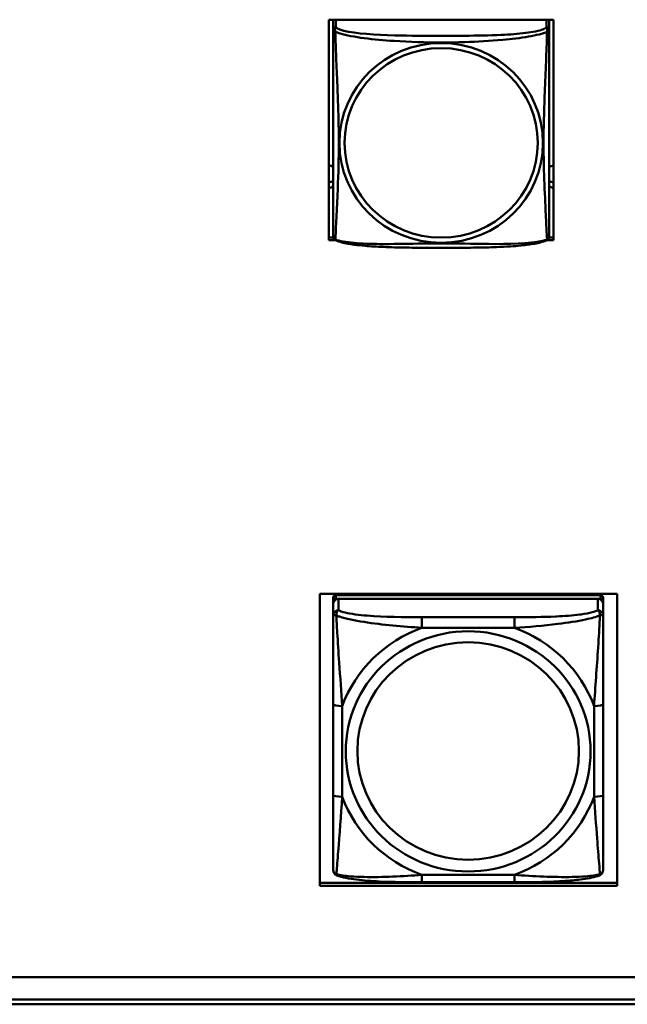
# Model space of a CAD drawing. Header units: inches. Extents: x 0.8 to 75.7, y -7.8 to 49.3.
# Tile 285 of 339: x 62.7 to 64.1, y 16.5 to 18.6. Entities that reach past the tile are written whole.
import ezdxf

# ---------------------------------------------------------------- set-up
doc = ezdxf.new("R2010")
doc.units = ezdxf.units.IN
doc.header["$MEASUREMENT"] = 0
doc.layers.add('Visible Edges(ROSSANSI)', color=7, linetype='Continuous', lineweight=50)
doc.layers.add('Visible Tangent Edges(ROSSANSI)', color=7, linetype='Continuous', lineweight=50)

msp = doc.modelspace()

# ---------------------------------------------------------------- linework, layer by layer
at = {"layer": 'Visible Edges(ROSSANSI)'}
for p, q in [((63.4258, 18.1244), (63.4258, 18.6069)), ((63.4258, 18.6069), (63.9173, 18.6069)), ((63.4354, 18.6034), (63.4354, 18.5858)), ((63.9078, 18.5858), (63.9078, 18.6034)), ((63.9173, 18.6069), (63.9173, 18.1244)), ((63.4258, 18.1304), (63.4356, 18.1304)), ((63.9076, 18.1304), (63.9173, 18.1304)), ((63.4403, 18.1244), (63.4258, 18.1244)), ((63.9173, 18.1244), (63.903, 18.1244)), ((63.4063, 16.711), (63.4063, 17.3498)), ((63.4063, 17.3498), (64.0568, 17.3498)), ((63.4353, 17.3415), (63.4353, 17.3333)), ((63.4353, 17.3275), (63.4353, 17.3333)), ((64.02, 17.3473), (63.4412, 17.3473)), ((63.4412, 17.3391), (64.02, 17.3391)), ((64.0141, 17.3391), (63.4471, 17.3391)), ((64.0259, 17.3333), (64.0259, 17.3415)), ((64.0259, 17.3333), (64.0259, 17.3275)), ((64.0568, 17.3498), (64.0568, 16.711)), ((63.4353, 17.3275), (63.4353, 17.3026)), ((64.0023, 17.3097), (64.0023, 17.3097)), ((64.0062, 17.3109), (64.0062, 17.3109)), ((64.0259, 17.3026), (64.0259, 17.3275)), ((63.455, 17.2984), (63.455, 17.2984)), ((63.4642, 17.2959), (63.4642, 17.296)), ((63.4353, 17.1081), (63.4353, 16.9095)), ((64.0259, 16.9095), (64.0259, 17.1081)), ((63.4442, 16.7593), (63.4442, 16.7593)), ((63.4063, 16.7171), (64.0568, 16.7171)), ((64.0568, 16.711), (63.4063, 16.711)), ((63.8318, 16.7186), (63.6295, 16.7186)), ((56.4153, 16.5107), (69.0852, 16.5107)), ((69.1231, 16.462), (56.4653, 16.462)), ((69.1231, 16.4514), (56.4653, 16.4514))]:
    msp.add_line(p, q, dxfattribs=at)
for centre, start, end in [((63.4492, 18.1328), 180, 189.1496), ((63.894, 18.1328), 350.8504, 360)]:
    msp.add_arc(centre, 0.0138, start, end, dxfattribs=at)
for centre, major_axis, start_param, end_param in [((63.4413, 18.6034), (-0.00591, 0), 5.642954, 6.283185), ((63.9019, 18.6034), (0.00591, 0), 0, 0.640231), ((63.4219, 18.2632), (0.0255, 0), 1.012755, 1.416686), ((63.9219, 18.2632), (0.0255, 0), 1.751769, 2.154575), ((63.4219, 18.2752), (0.0255, 0), 4.866499, 5.27043), ((63.4219, 18.2632), (-0.0255, 0), 1.724906, 2.128837), ((63.9219, 18.2752), (0.0255, 0), 4.12861, 4.531416), ((63.9219, 18.2632), (-0.0255, 0), 0.987017, 1.389823), ((63.4412, 17.3415), (-0.00591, 0), 4.712389, 6.283185), ((63.4412, 17.3333), (-0.00591, 0), 4.712389, 6.283185), ((63.4471, 17.3275), (-0.0118, 0), 4.712389, 6.283185), ((64.0141, 17.3275), (0.0118, 0), 0, 1.570796), ((64.02, 17.3415), (0.00591, 0), 0, 1.570796), ((64.02, 17.3333), (0.00591, 0), 0, 1.570796), ((63.4471, 17.3026), (-0.0118, 0), 4.712389, 6.283185), ((64.0141, 17.3026), (0.0118, 0), 0, 1.570796), ((64.02, 16.7651), (0.00591, 0), 6.266929, 6.283185)]:
    msp.add_ellipse(centre, major_axis=major_axis, ratio=0.981793, start_param=start_param, end_param=end_param, dxfattribs=at)
for points, knots in [([(63.4354, 18.5858), (63.4354, 18.5832), (63.4354, 18.5786), (63.4354, 18.5725), (63.4354, 18.5612), (63.4354, 18.5448), (63.4354, 18.527), (63.4354, 18.5091), (63.4354, 18.4899), (63.4354, 18.4708), (63.4354, 18.4436), (63.4354, 18.4164), (63.4354, 18.3897), (63.4354, 18.373), (63.4354, 18.3563), (63.4354, 18.3397), (63.4354, 18.3065), (63.4354, 18.2733), (63.4354, 18.241), (63.4354, 18.2009), (63.4354, 18.1605), (63.4354, 18.1418), (63.4354, 18.1361), (63.4354, 18.1329), (63.4354, 18.1328)], [0.325731, 0.325731, 0.325731, 0.325731, 0.404774, 0.404774, 0.404774, 0.550532, 0.550532, 0.550532, 0.69629, 0.69629, 0.69629, 0.902598, 0.902598, 0.902598, 1.03154, 1.03154, 1.03154, 1.289425, 1.289425, 1.289425, 1.610774, 1.610774, 1.610774, 1.710218, 1.710218, 1.710218, 1.710218]), ([(63.9078, 18.1328), (63.9078, 18.1328), (63.9078, 18.1337), (63.9078, 18.1354), (63.9078, 18.14), (63.9078, 18.151), (63.9078, 18.1648), (63.9078, 18.1786), (63.9078, 18.1952), (63.9078, 18.2126), (63.9078, 18.2372), (63.9078, 18.2636), (63.9078, 18.29), (63.9078, 18.3065), (63.9078, 18.3231), (63.9078, 18.3397), (63.9078, 18.3729), (63.9078, 18.4062), (63.9078, 18.4402), (63.9078, 18.4825), (63.9078, 18.5283), (63.9078, 18.5599), (63.9078, 18.5723), (63.9078, 18.5817), (63.9078, 18.5858)], [0.352862, 0.352862, 0.352862, 0.352862, 0.404774, 0.404774, 0.404774, 0.550532, 0.550532, 0.550532, 0.69629, 0.69629, 0.69629, 0.902598, 0.902598, 0.902598, 1.03154, 1.03154, 1.03154, 1.289425, 1.289425, 1.289425, 1.610774, 1.610774, 1.610774, 1.73735, 1.73735, 1.73735, 1.73735]), ([(63.4396, 18.1247), (63.439, 18.125), (63.4385, 18.1254), (63.4376, 18.1262), (63.4372, 18.1266), (63.4366, 18.1275), (63.4364, 18.128), (63.436, 18.1288), (63.4359, 18.1292), (63.4357, 18.13), (63.4356, 18.1303), (63.4356, 18.1306)], [0.02273771, 0.02273771, 0.02273771, 0.02273771, 0.02954865, 0.02954865, 0.03635958, 0.03635958, 0.04317052, 0.04317052, 0.04998146, 0.04998146, 0.0567924, 0.0567924, 0.0567924, 0.0567924]), ([(63.9036, 18.1247), (63.9042, 18.125), (63.9047, 18.1254), (63.9056, 18.1262), (63.906, 18.1266), (63.9066, 18.1275), (63.9068, 18.128), (63.9072, 18.1288), (63.9073, 18.1292), (63.9075, 18.13), (63.9076, 18.1303), (63.9077, 18.1306)], [0.02273771, 0.02273771, 0.02273771, 0.02273771, 0.02954865, 0.02954865, 0.03635958, 0.03635958, 0.04317052, 0.04317052, 0.04998146, 0.04998146, 0.0567924, 0.0567924, 0.0567924, 0.0567924]), ([(63.9036, 18.1247), (63.9003, 18.1229), (63.8967, 18.1216), (63.8887, 18.1192), (63.8843, 18.1182), (63.8748, 18.1163), (63.8698, 18.1155), (63.8586, 18.1139), (63.8524, 18.1131), (63.8385, 18.1118), (63.8308, 18.1111), (63.813, 18.1099), (63.8028, 18.1094), (63.7779, 18.1085), (63.7631, 18.1082), (63.7315, 18.1077), (63.7144, 18.1076), (63.6804, 18.1075), (63.6634, 18.1075), (63.6294, 18.1076), (63.6124, 18.1077), (63.5784, 18.1082), (63.5612, 18.1086), (63.531, 18.1099), (63.5179, 18.1107), (63.4969, 18.1125), (63.4888, 18.1133), (63.4752, 18.1152), (63.4695, 18.1161), (63.4595, 18.1181), (63.455, 18.1191), (63.4468, 18.1215), (63.4431, 18.1229), (63.4396, 18.1247)], [-1.678204, -1.678204, -1.678204, -1.678204, -1.629815, -1.629815, -1.580861, -1.580861, -1.532583, -1.532583, -1.479316, -1.479316, -1.416961, -1.416961, -1.337799, -1.337799, -1.226353, -1.226353, -1.09702, -1.09702, -0.967687, -0.967687, -0.838354, -0.838354, -0.709022, -0.709022, -0.60577, -0.60577, -0.53827, -0.53827, -0.483941, -0.483941, -0.435529, -0.435529, -0.384876, -0.384876, -0.384876, -0.384876]), ([(63.4353, 17.3026), (63.4353, 17.2983), (63.4353, 17.2926), (63.4353, 17.278), (63.4353, 17.2682), (63.4353, 17.2566), (63.4353, 17.2553), (63.4353, 17.2372), (63.4353, 17.2188), (63.4353, 17.2), (63.4353, 17.1994), (63.4353, 17.1699), (63.4353, 17.1407), (63.4353, 17.1109), (63.4353, 17.1095), (63.4353, 17.1081)], [-0.7968224, -0.7968224, -0.7968224, -0.7968224, -0.7287133, -0.7287133, -0.6427939, -0.6427939, -0.6315991, -0.6315991, -0.4929047, -0.4929047, -0.4883473, -0.4883473, -0.2676382, -0.2676382, -0.2569517, -0.2569517, -0.2569517, -0.2569517]), ([(64.0259, 17.1081), (64.0259, 17.1479), (64.0259, 17.21), (64.0259, 17.278), (64.0259, 17.2977), (64.0259, 17.3026)], [0.2569537, 0.2569537, 0.2569537, 0.2569537, 0.5651984, 0.7193207, 0.7963818, 0.7963818, 0.7963818, 0.7963818]), ([(63.4353, 16.9095), (63.4353, 16.8698), (63.4353, 16.8089), (63.4353, 16.7565), (63.4353, 16.7471), (63.4353, 16.746)], [0.2569537, 0.2569537, 0.2569537, 0.2569537, 0.5651984, 0.7193207, 0.7963818, 0.7963818, 0.7963818, 0.7963818]), ([(64.0259, 16.746), (64.0259, 16.747), (64.0259, 16.7496), (64.0259, 16.758), (64.0259, 16.7647), (64.0259, 16.7734), (64.0259, 16.7745), (64.0259, 16.7884), (64.0259, 16.8042), (64.0259, 16.8211), (64.0259, 16.8217), (64.0259, 16.8484), (64.0259, 16.877), (64.0259, 16.9068), (64.0259, 16.9081), (64.0259, 16.9095)], [-0.7968224, -0.7968224, -0.7968224, -0.7968224, -0.7287133, -0.7287133, -0.6427909, -0.6427909, -0.6315991, -0.6315991, -0.4929047, -0.4929047, -0.4883469, -0.4883469, -0.2676382, -0.2676382, -0.2569517, -0.2569517, -0.2569517, -0.2569517]), ([(63.4434, 16.7337), (63.4421, 16.7342), (63.4409, 16.7349), (63.4388, 16.7367), (63.4379, 16.7379), (63.4365, 16.7403), (63.436, 16.7416), (63.4354, 16.7439), (63.4353, 16.745), (63.4353, 16.746)], [0, 0, 0, 0, 0.01151434, 0.01151434, 0.02370281, 0.02370281, 0.03648022, 0.03648022, 0.0488243, 0.0488243, 0.0488243, 0.0488243]), ([(63.6295, 16.7186), (63.5983, 16.7186), (63.5666, 16.7189), (63.5192, 16.7212), (63.5022, 16.7225), (63.4785, 16.7254), (63.4705, 16.7266), (63.4558, 16.7296), (63.4492, 16.7313), (63.4434, 16.7337)], [0, 0, 0, 0, 0.237469, 0.237469, 0.3730248, 0.3730248, 0.4489118, 0.4489118, 0.5288553, 0.5288553, 0.5288553, 0.5288553]), ([(64.0178, 16.7337), (64.008, 16.7297), (63.9956, 16.7272), (63.9694, 16.7236), (63.9564, 16.7224), (63.9267, 16.7203), (63.9096, 16.7196), (63.8723, 16.7187), (63.852, 16.7186), (63.8318, 16.7186)], [0, 0, 0, 0, 0.1343636, 0.1343636, 0.2428485, 0.2428485, 0.3744955, 0.3744955, 0.5288413, 0.5288413, 0.5288413, 0.5288413]), ([(64.0259, 16.746), (64.0259, 16.7451), (64.0258, 16.7441), (64.0254, 16.7423), (64.0251, 16.7414), (64.0242, 16.7391), (64.0232, 16.7377), (64.0211, 16.7355), (64.0198, 16.7346), (64.0183, 16.7339), (64.0181, 16.7338), (64.0178, 16.7337)], [0, 0, 0, 0, 0.01112428, 0.01112428, 0.02021972, 0.02021972, 0.03420978, 0.03420978, 0.04682302, 0.04682302, 0.04883046, 0.04883046, 0.04883046, 0.04883046])]:
    msp.add_open_spline(points, degree=3, knots=knots, dxfattribs=at)
for points in [[(63.4434, 16.7337), (63.4434, 16.7337), (63.4434, 16.7337), (63.4434, 16.7337)], [(64.0178, 16.7337), (64.0178, 16.7337), (64.0178, 16.7337), (64.0178, 16.7337)]]:
    msp.add_open_spline(points, degree=3, dxfattribs=at)
at = {"layer": 'Visible Tangent Edges(ROSSANSI)'}
for p, q in [((63.4413, 18.5916), (63.4413, 18.6069)), ((63.9019, 18.6069), (63.9019, 18.5916)), ((63.4412, 17.3391), (63.4412, 17.3473)), ((63.4471, 17.3142), (63.4471, 17.3391)), ((64.0141, 17.3391), (64.0141, 17.3142)), ((64.02, 17.3473), (64.02, 17.3391)), ((63.6295, 17.2987), (63.6295, 17.2757)), ((63.8318, 17.2987), (63.6295, 17.2987)), ((63.8318, 17.2987), (63.8318, 17.2757)), ((63.6295, 17.2757), (63.8318, 17.2757)), ((63.455, 16.9058), (63.455, 17.1044)), ((64.0062, 17.1044), (64.0062, 16.9058)), ((63.8318, 16.7345), (63.6295, 16.7345)), ((63.6295, 16.7186), (63.6295, 16.7345)), ((63.8318, 16.7186), (63.8318, 16.7345))]:
    msp.add_line(p, q, dxfattribs=at)
for centre, major_axis, ratio, start_param, end_param in [((63.4413, 18.5858), (-0.00591, 0), 0.981793, 4.712389, 6.283185), ((63.9019, 18.5858), (0.00591, 0), 0.981793, 0, 1.570796), ((63.7306, 17.0051), (-0.2936, 0), 0.981793, 5.064156, 5.931419), ((63.7306, 17.0051), (0.2936, 0), 0.981793, 0.351767, 1.21903), ((63.455, 17.1081), (-0.0197, 0), 0.189952, 0, 1.570796), ((64.0062, 17.1081), (0.0197, 0), 0.189952, 4.712389, 6.283185), ((63.455, 16.9095), (-0.0197, 0), 0.189952, 0, 1.570796), ((63.7306, 17.0051), (-0.2936, 0), 0.981793, 0.351767, 1.21903), ((63.7306, 17.0051), (0.2936, 0), 0.981793, 5.064156, 5.931419), ((64.0062, 16.9095), (0.0197, 0), 0.189952, 4.712389, 6.283185)]:
    msp.add_ellipse(centre, major_axis=major_axis, ratio=ratio, start_param=start_param, end_param=end_param, dxfattribs=at)
for centre, major_axis in [((63.6716, 18.3371), (-0.2227, 0)), ((63.6716, 18.3373), (-0.2113, 0)), ((63.7306, 17.0051), (-0.2678, 0)), ((63.7306, 17.0059), (-0.2424, 0))]:
    msp.add_ellipse(centre, major_axis=major_axis, ratio=0.981793, dxfattribs=at)
for points, knots in [([(63.4354, 18.5858), (63.4354, 18.5855), (63.4354, 18.5852), (63.4354, 18.5848), (63.4355, 18.5846), (63.4356, 18.5843), (63.4357, 18.5842), (63.4359, 18.584), (63.4359, 18.5839), (63.4361, 18.5836), (63.4363, 18.5835), (63.4369, 18.5829), (63.4374, 18.5825), (63.4385, 18.5816), (63.4392, 18.5811), (63.4399, 18.5805)], [-0.0844808, -0.0844808, -0.0844808, -0.0844808, -0.06943799, -0.06943799, -0.05587828, -0.05587828, -0.04740346, -0.04740346, -0.04210669, -0.04210669, -0.03151317, -0.03151317, -0.01456352, -0.01456352, 0.00026741, 0.00026741, 0.00026741, 0.00026741]), ([(63.4399, 18.5805), (63.4397, 18.5816), (63.4396, 18.5826), (63.4395, 18.5846), (63.4396, 18.5855), (63.4398, 18.5868), (63.4399, 18.5873), (63.44, 18.5879), (63.4401, 18.5881), (63.4402, 18.5886), (63.4403, 18.5889), (63.4406, 18.5896), (63.4408, 18.59), (63.4411, 18.5908), (63.4412, 18.5912), (63.4413, 18.5916)], [-0.00026741, -0.00026741, -0.00026741, -0.00026741, 0.01456352, 0.01456352, 0.03151317, 0.03151317, 0.04210669, 0.04210669, 0.04740346, 0.04740346, 0.05587828, 0.05587828, 0.06943799, 0.06943799, 0.0844808, 0.0844808, 0.0844808, 0.0844808]), ([(63.9019, 18.5916), (63.9013, 18.5896), (63.8986, 18.5876), (63.8942, 18.5858), (63.8861, 18.5825), (63.8722, 18.5798), (63.8561, 18.5778), (63.8399, 18.5758), (63.8217, 18.5745), (63.8031, 18.5736), (63.7767, 18.5724), (63.7494, 18.572), (63.7224, 18.5718), (63.7055, 18.5716), (63.6885, 18.5716), (63.6716, 18.5716), (63.6378, 18.5716), (63.6039, 18.5717), (63.5702, 18.5725), (63.5282, 18.5736), (63.4843, 18.5763), (63.4587, 18.5828), (63.4486, 18.5853), (63.4422, 18.5884), (63.4413, 18.5916)], [0.325731, 0.325731, 0.325731, 0.325731, 0.404774, 0.404774, 0.404774, 0.550532, 0.550532, 0.550532, 0.69629, 0.69629, 0.69629, 0.902598, 0.902598, 0.902598, 1.03154, 1.03154, 1.03154, 1.289425, 1.289425, 1.289425, 1.610774, 1.610774, 1.610774, 1.73735, 1.73735, 1.73735, 1.73735]), ([(63.9019, 18.5916), (63.902, 18.5912), (63.9021, 18.5908), (63.9024, 18.59), (63.9026, 18.5896), (63.9029, 18.5889), (63.903, 18.5886), (63.9031, 18.5881), (63.9032, 18.5879), (63.9034, 18.5873), (63.9035, 18.5868), (63.9036, 18.5855), (63.9037, 18.5846), (63.9036, 18.5826), (63.9035, 18.5816), (63.9033, 18.5805)], [-0.0844808, -0.0844808, -0.0844808, -0.0844808, -0.06943799, -0.06943799, -0.05587828, -0.05587828, -0.04740346, -0.04740346, -0.04210669, -0.04210669, -0.03151317, -0.03151317, -0.01456352, -0.01456352, 0.00026741, 0.00026741, 0.00026741, 0.00026741]), ([(63.9033, 18.5805), (63.9041, 18.5811), (63.9047, 18.5816), (63.9058, 18.5825), (63.9063, 18.5829), (63.9069, 18.5835), (63.9071, 18.5836), (63.9073, 18.5839), (63.9074, 18.584), (63.9075, 18.5842), (63.9076, 18.5843), (63.9077, 18.5846), (63.9078, 18.5848), (63.9078, 18.5852), (63.9078, 18.5855), (63.9078, 18.5858)], [-0.00026741, -0.00026741, -0.00026741, -0.00026741, 0.01456352, 0.01456352, 0.03151317, 0.03151317, 0.04210669, 0.04210669, 0.04740346, 0.04740346, 0.05587828, 0.05587828, 0.06943799, 0.06943799, 0.0844808, 0.0844808, 0.0844808, 0.0844808]), ([(63.4399, 18.1256), (63.44, 18.1272), (63.4402, 18.1295), (63.4403, 18.1323), (63.4414, 18.1522), (63.4435, 18.1953), (63.4453, 18.2368), (63.4466, 18.2701), (63.4476, 18.3036), (63.4476, 18.3371), (63.4476, 18.3538), (63.4474, 18.3706), (63.447, 18.3876), (63.4463, 18.4148), (63.4451, 18.4429), (63.444, 18.4714), (63.4431, 18.4916), (63.4423, 18.5121), (63.4416, 18.5313), (63.4409, 18.5504), (63.4403, 18.5681), (63.4399, 18.5805)], [-1.657319, -1.657319, -1.657319, -1.657319, -1.610774, -1.610774, -1.610774, -1.289425, -1.289425, -1.289425, -1.03154, -1.03154, -1.03154, -0.902598, -0.902598, -0.902598, -0.69629, -0.69629, -0.69629, -0.550532, -0.550532, -0.550532, -0.405761, -0.405761, -0.405761, -0.405761]), ([(63.4399, 18.5805), (63.4428, 18.5792), (63.4463, 18.5779), (63.4503, 18.5767), (63.4779, 18.5684), (63.5249, 18.5632), (63.5684, 18.5604), (63.6033, 18.558), (63.6375, 18.557), (63.6716, 18.557), (63.6886, 18.557), (63.7057, 18.5573), (63.7229, 18.5578), (63.7504, 18.5587), (63.7785, 18.5603), (63.8062, 18.5628), (63.8257, 18.5646), (63.8451, 18.5669), (63.8623, 18.5699), (63.8795, 18.5728), (63.8945, 18.5765), (63.9033, 18.5805)], [-1.657319, -1.657319, -1.657319, -1.657319, -1.610774, -1.610774, -1.610774, -1.289425, -1.289425, -1.289425, -1.03154, -1.03154, -1.03154, -0.902598, -0.902598, -0.902598, -0.69629, -0.69629, -0.69629, -0.550532, -0.550532, -0.550532, -0.405761, -0.405761, -0.405761, -0.405761]), ([(63.9033, 18.5805), (63.9032, 18.5765), (63.903, 18.572), (63.9029, 18.567), (63.9018, 18.5326), (63.8997, 18.4834), (63.898, 18.4394), (63.8966, 18.4042), (63.8956, 18.3705), (63.8956, 18.3371), (63.8956, 18.3204), (63.8958, 18.3037), (63.8963, 18.2869), (63.8969, 18.2602), (63.8981, 18.233), (63.8993, 18.2072), (63.9001, 18.189), (63.9009, 18.1715), (63.9016, 18.1568), (63.9024, 18.1422), (63.9029, 18.1305), (63.9033, 18.1256)], [-1.657319, -1.657319, -1.657319, -1.657319, -1.610774, -1.610774, -1.610774, -1.289425, -1.289425, -1.289425, -1.03154, -1.03154, -1.03154, -0.902598, -0.902598, -0.902598, -0.69629, -0.69629, -0.69629, -0.550532, -0.550532, -0.550532, -0.405761, -0.405761, -0.405761, -0.405761]), ([(63.4399, 18.1256), (63.4392, 18.1257), (63.4385, 18.126), (63.4374, 18.1268), (63.4369, 18.1273), (63.4363, 18.1282), (63.4361, 18.1286), (63.4359, 18.1292), (63.4359, 18.1294), (63.4357, 18.1299), (63.4356, 18.1302), (63.4356, 18.1305), (63.4356, 18.1306), (63.4356, 18.1306)], [-0.00026741, -0.00026741, -0.00026741, -0.00026741, 0.01456352, 0.01456352, 0.03151317, 0.03151317, 0.04210669, 0.04210669, 0.04740346, 0.04740346, 0.05587828, 0.05587828, 0.0567924, 0.0567924, 0.0567924, 0.0567924]), ([(63.9077, 18.1306), (63.9076, 18.1306), (63.9076, 18.1305), (63.9076, 18.1302), (63.9075, 18.1299), (63.9074, 18.1294), (63.9073, 18.1292), (63.9071, 18.1286), (63.9069, 18.1282), (63.9063, 18.1273), (63.9058, 18.1268), (63.9047, 18.126), (63.9041, 18.1257), (63.9033, 18.1256)], [-0.0567924, -0.0567924, -0.0567924, -0.0567924, -0.05587828, -0.05587828, -0.04740346, -0.04740346, -0.04210669, -0.04210669, -0.03151317, -0.03151317, -0.01456352, -0.01456352, 0.00026741, 0.00026741, 0.00026741, 0.00026741]), ([(63.4396, 18.1247), (63.4396, 18.1247), (63.4396, 18.1248), (63.4396, 18.125), (63.4397, 18.1252), (63.4399, 18.1256)], [-0.02273771, -0.02273771, -0.02273771, -0.02273771, -0.01456352, -0.01456352, 0.00026741, 0.00026741, 0.00026741, 0.00026741]), ([(63.9033, 18.1256), (63.9005, 18.1245), (63.897, 18.1235), (63.893, 18.1226), (63.8653, 18.1164), (63.8183, 18.1154), (63.7748, 18.1159), (63.7399, 18.1162), (63.7057, 18.1172), (63.6716, 18.1172), (63.6546, 18.1172), (63.6375, 18.117), (63.6203, 18.1167), (63.5929, 18.1163), (63.5647, 18.1156), (63.5371, 18.1158), (63.5175, 18.116), (63.4982, 18.1167), (63.4809, 18.1182), (63.4637, 18.1197), (63.4488, 18.1222), (63.4399, 18.1256)], [-1.657319, -1.657319, -1.657319, -1.657319, -1.610774, -1.610774, -1.610774, -1.289425, -1.289425, -1.289425, -1.03154, -1.03154, -1.03154, -0.902598, -0.902598, -0.902598, -0.69629, -0.69629, -0.69629, -0.550532, -0.550532, -0.550532, -0.405761, -0.405761, -0.405761, -0.405761]), ([(63.9033, 18.1256), (63.9035, 18.1252), (63.9036, 18.125), (63.9037, 18.1248), (63.9037, 18.1247), (63.9036, 18.1247)], [-0.00026741, -0.00026741, -0.00026741, -0.00026741, 0.01456352, 0.01456352, 0.02273771, 0.02273771, 0.02273771, 0.02273771]), ([(63.4422, 17.3027), (63.4422, 17.3027), (63.4422, 17.3027), (63.4421, 17.309), (63.4441, 17.3127), (63.4471, 17.3142)], [-0.00023077, -0.00023077, -0.00023077, -0.00023077, 0, 0, 0.0532704, 0.0532704, 0.0532704, 0.0532704]), ([(63.6295, 17.2987), (63.589, 17.2987), (63.5264, 17.2994), (63.4651, 17.3071), (63.4502, 17.3123), (63.4471, 17.3142)], [0.2569537, 0.2569537, 0.2569537, 0.2569537, 0.5651984, 0.7193207, 0.7963818, 0.7963818, 0.7963818, 0.7963818]), ([(64.0141, 17.3142), (64.0114, 17.3126), (64.0072, 17.311), (63.9954, 17.3079), (63.987, 17.3064), (63.9767, 17.3049), (63.9755, 17.3048), (63.9592, 17.3027), (63.9418, 17.3014), (63.9236, 17.3005), (63.923, 17.3004), (63.8943, 17.2991), (63.8649, 17.2988), (63.8346, 17.2987), (63.8332, 17.2987), (63.8318, 17.2987)], [-0.7968224, -0.7968224, -0.7968224, -0.7968224, -0.7287133, -0.7287133, -0.6427855, -0.6427855, -0.6315991, -0.6315991, -0.4929047, -0.4929047, -0.4883462, -0.4883462, -0.2676382, -0.2676382, -0.2569517, -0.2569517, -0.2569517, -0.2569517]), ([(64.0141, 17.3142), (64.0156, 17.3134), (64.0169, 17.3121), (64.0178, 17.3101), (64.0186, 17.3082), (64.0191, 17.3058), (64.019, 17.3027)], [-0.0532704, -0.0532704, -0.0532704, -0.0532704, -0.02593681, -0.02593681, -0.02593681, 0.00002633, 0.00002633, 0.00002633, 0.00002633]), ([(63.4353, 17.3026), (63.4353, 17.304), (63.4374, 17.3044), (63.4421, 17.3027), (63.4422, 17.3027), (63.4422, 17.3027)], [-0.0532704, -0.0532704, -0.0532704, -0.0532704, 0, 0, 0.00017728, 0.00017728, 0.00017728, 0.00017728]), ([(63.455, 17.1044), (63.4532, 17.1349), (63.4508, 17.1669), (63.4484, 17.1999), (63.4469, 17.2219), (63.4455, 17.2443), (63.4442, 17.2649), (63.4433, 17.279), (63.4426, 17.2922), (63.4421, 17.3027)], [0.2569517, 0.2569517, 0.2569517, 0.2569517, 0.4883249, 0.4883249, 0.4883249, 0.6425736, 0.6425736, 0.6425736, 0.7478807, 0.7478807, 0.7478807, 0.7478807]), ([(63.4422, 17.3027), (63.4443, 17.3018), (63.4595, 17.2963), (63.5215, 17.2839), (63.5881, 17.2781), (63.6295, 17.2757)], [-0.7479209, -0.7479209, -0.7479209, -0.7479209, -0.7193207, -0.5651984, -0.2569537, -0.2569537, -0.2569537, -0.2569537]), ([(63.8318, 17.2757), (63.8628, 17.2775), (63.8951, 17.2802), (63.927, 17.2841), (63.9482, 17.2868), (63.9693, 17.2899), (63.9875, 17.2939), (64, 17.2966), (64.0111, 17.2996), (64.019, 17.3027)], [0.2569517, 0.2569517, 0.2569517, 0.2569517, 0.4883249, 0.4883249, 0.4883249, 0.6425736, 0.6425736, 0.6425736, 0.7478832, 0.7478832, 0.7478832, 0.7478832]), ([(64.019, 17.3027), (64.0189, 17.2999), (64.0179, 17.2804), (64.0138, 17.2112), (64.0087, 17.145), (64.0062, 17.1044)], [-0.7479207, -0.7479207, -0.7479207, -0.7479207, -0.7193207, -0.5651984, -0.2569537, -0.2569537, -0.2569537, -0.2569537]), ([(64.019, 17.3027), (64.0191, 17.3027), (64.0191, 17.3027), (64.0239, 17.3044), (64.0259, 17.304), (64.0259, 17.3026)], [-0.00023065, -0.00023065, -0.00023065, -0.00023065, 0, 0, 0.0532704, 0.0532704, 0.0532704, 0.0532704]), ([(63.4422, 16.7363), (63.4423, 16.7377), (63.4433, 16.7481), (63.4474, 16.8005), (63.4525, 16.8652), (63.455, 16.9058)], [-0.7479211, -0.7479211, -0.7479211, -0.7479211, -0.7193207, -0.5651984, -0.2569537, -0.2569537, -0.2569537, -0.2569537]), ([(64.0062, 16.9058), (64.0081, 16.8753), (64.0105, 16.8439), (64.0128, 16.8143), (64.0143, 16.7946), (64.0158, 16.7756), (64.017, 16.7604), (64.0179, 16.7501), (64.0186, 16.7415), (64.0191, 16.7364)], [0.2569517, 0.2569517, 0.2569517, 0.2569517, 0.4883249, 0.4883249, 0.4883249, 0.6425736, 0.6425736, 0.6425736, 0.7478816, 0.7478816, 0.7478816, 0.7478816]), ([(63.4422, 16.7363), (63.4422, 16.7364), (63.4421, 16.7364), (63.4374, 16.7378), (63.4353, 16.7415), (63.4353, 16.746)], [-0.00023197, -0.00023197, -0.00023197, -0.00023197, 0, 0, 0.0532704, 0.0532704, 0.0532704, 0.0532704]), ([(63.4434, 16.7337), (63.4426, 16.734), (63.4421, 16.7348), (63.4422, 16.7363), (63.4422, 16.7363), (63.4422, 16.7363)], [-0.02517045, -0.02517045, -0.02517045, -0.02517045, 0, 0, 0.00011142, 0.00011142, 0.00011142, 0.00011142]), ([(63.6295, 16.7345), (63.5881, 16.7321), (63.5434, 16.7292), (63.5028, 16.7301), (63.4926, 16.7303), (63.4827, 16.7308), (63.4736, 16.7315), (63.4611, 16.7326), (63.4501, 16.7341), (63.4422, 16.7363)], [0.2569517, 0.2569517, 0.2569517, 0.2569517, 0.5654492, 0.5654492, 0.5654492, 0.6425736, 0.6425736, 0.6425736, 0.7478404, 0.7478404, 0.7478404, 0.7478404]), ([(64.019, 16.7364), (64.0111, 16.7342), (63.992, 16.7314), (63.9288, 16.7286), (63.8731, 16.7321), (63.8318, 16.7345)], [-0.7476184, -0.7476184, -0.7476184, -0.7476184, -0.6422595, -0.5651984, -0.2569537, -0.2569537, -0.2569537, -0.2569537]), ([(64.019, 16.7363), (64.019, 16.7363), (64.019, 16.7363), (64.0191, 16.7348), (64.0186, 16.734), (64.0178, 16.7337)], [-0.00021806, -0.00021806, -0.00021806, -0.00021806, 0, 0, 0.02517047, 0.02517047, 0.02517047, 0.02517047]), ([(64.0259, 16.746), (64.0259, 16.7437), (64.0253, 16.7416), (64.0242, 16.74), (64.0231, 16.7384), (64.0214, 16.7371), (64.0191, 16.7364)], [-0.0532704, -0.0532704, -0.0532704, -0.0532704, -0.02593716, -0.02593716, -0.02593716, -0.00005713, -0.00005713, -0.00005713, -0.00005713])]:
    msp.add_open_spline(points, degree=3, knots=knots, dxfattribs=at)

doc.saveas('drawing.dxf')
